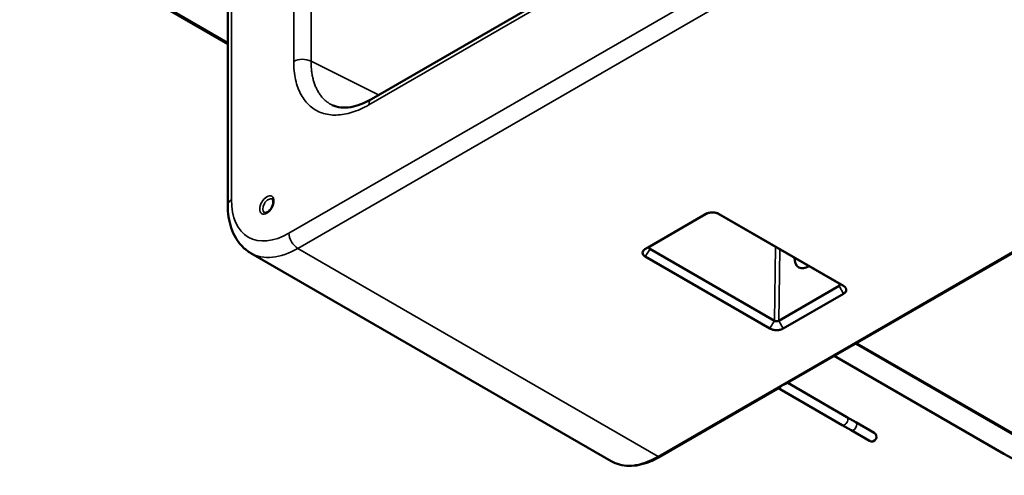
# Model space of a CAD drawing. Header units: millimetres. Extents: x 50 to 3176, y 50 to 2109.
# Tile 460 of 656: x 1702 to 1859, y 358 to 431. Entities that reach past the tile are written whole.
import ezdxf

# ---------------------------------------------------------------- set-up
doc = ezdxf.new("R2010")
doc.units = ezdxf.units.MM
doc.header["$LTSCALE"] = 10
doc.layers.add('Visible (ISO)', color=7, linetype='Continuous', lineweight=50)
doc.layers.add('Visible Narrow (ISO)', color=7, linetype='Continuous', lineweight=35)

msp = doc.modelspace()

# ---------------------------------------------------------------- linework, layer by layer
at = {"layer": 'Visible (ISO)'}
for p, q in [((1735.0363, 532.2399), (1735.0363, 401.6005)), ((1824.1135, 372.9614), (2051.5745, 504.286)), ((1844.8895, 468.6845), (1757.9978, 418.5175)), ((1735.0363, 427.3123), (1701.7905, 446.5068)), ((1801.7645, 394.5914), (1811.4018, 400.1555)), ((1802.4836, 394.9781), (1811.6607, 400.2765)), ((1813.3701, 400.2431), (1832.7118, 389.0693)), ((1813.5394, 400.1599), (1833.4226, 388.6733)), ((1796.2872, 360.6859), (1738.7287, 393.9173)), ((1821.6525, 381.8775), (1801.7566, 393.3574)), ((1822.3803, 383.1044), (1802.4846, 394.5843)), ((1832.7114, 388.6755), (1823.0876, 383.1191)), ((1833.431, 387.4292), (1823.8071, 381.8728)), ((1859.0433, 361.8501), (1831.9557, 377.4891)), ((1833.9695, 367.7308), (1824.5117, 373.1913)), ((1804.0872, 361.3991), (1823.3378, 372.5135)), ((1823.0117, 372.3252), (1823.5627, 372.0072)), ((1823.5627, 372.0072), (1833.2195, 366.4318)), ((1833.9695, 367.7308), (1835.3837, 366.9143)), ((1838.3119, 365.2237), (1835.3837, 366.9143)), ((1833.2195, 366.4318), (1834.6337, 365.6153)), ((1834.6337, 365.6153), (1837.5619, 363.9247))]:
    msp.add_line(p, q, dxfattribs=at)
msp.add_arc((1837.9369, 364.5742), 0.75, 240, 60, dxfattribs=at)
msp.add_ellipse((1827.8995, 394.4562), major_axis=(-1.625, -2.8146), ratio=0.57735027, start_param=5.4799839, end_param=7.08608204, dxfattribs=at)
for points, knots in [([(1751.6971, 417.5697), (1752.1151, 417.3609), (1752.585, 417.2243), (1753.603, 417.1236), (1754.1425, 417.1452), (1755.7124, 417.4264), (1756.847, 417.8532), (1757.9978, 418.5176)], [0.00005751, 0.00005751, 0.00005751, 0.00005751, 0.33632785, 0.33632785, 0.63927054, 0.63927054, 1.1518788, 1.1518788, 1.1518788, 1.1518788]), ([(1735.0363, 401.6005), (1735.0363, 400.954), (1735.0802, 400.3222), (1735.2624, 399.0991), (1735.4007, 398.5077), (1735.78, 397.3788), (1736.0211, 396.8412), (1736.6133, 395.841), (1736.9648, 395.3786), (1737.7737, 394.56), (1738.2312, 394.2045), (1738.7287, 393.9173)], [0, 0, 0, 0, 0.157079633, 0.157079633, 0.314159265, 0.314159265, 0.471238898, 0.471238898, 0.628318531, 0.628318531, 0.785398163, 0.785398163, 0.785398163, 0.785398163]), ([(1740.9014, 400.3751), (1740.9302, 400.3584), (1740.9644, 400.3476), (1741.0715, 400.3464), (1741.1459, 400.3596), (1741.3057, 400.4255), (1741.3863, 400.4709), (1741.5531, 400.5927), (1741.6391, 400.6696), (1741.8063, 400.8503), (1741.8873, 400.9547), (1742.033, 401.1801), (1742.0976, 401.3012), (1742.2022, 401.5451), (1742.2422, 401.668), (1742.2944, 401.8989), (1742.3071, 402.0072), (1742.3084, 402.1956), (1742.2976, 402.2762), (1742.2623, 402.4047), (1742.238, 402.4516), (1742.1933, 402.5106), (1742.1733, 402.5275), (1742.1514, 402.5401)], [0.78539816, 0.78539816, 0.78539816, 0.78539816, 1.09955743, 1.09955743, 1.42917078, 1.42917078, 1.70289068, 1.70289068, 1.98180313, 1.98180313, 2.2687684, 2.2687684, 2.5598405, 2.5598405, 2.84985728, 2.84985728, 3.13372185, 3.13372185, 3.40900333, 3.40900333, 3.68830148, 3.68830148, 3.92699082, 3.92699082, 3.92699082, 3.92699082]), ([(1811.4018, 400.1555), (1811.4682, 400.1953), (1811.5421, 400.2308), (1811.6216, 400.2618), (1811.7011, 400.2927), (1811.7861, 400.3191), (1811.8745, 400.3407), (1811.8838, 400.343), (1811.8931, 400.3452), (1811.9025, 400.3474), (1812.0749, 400.3872), (1812.2609, 400.4094), (1812.4462, 400.4117), (1812.4616, 400.4119), (1812.4768, 400.412), (1812.4918, 400.4119), (1812.7125, 400.4107), (1812.8891, 400.3819), (1813.0098, 400.3556), (1813.0286, 400.3515), (1813.0472, 400.3472), (1813.0656, 400.3426), (1813.1447, 400.3233), (1813.2208, 400.3002), (1813.2931, 400.2735), (1813.3818, 400.2407), (1813.4645, 400.2026), (1813.539, 400.1601)], [0.000001, 0.000001, 0.000001, 0.000001, 0.028744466, 0.028744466, 0.028744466, 0.057535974, 0.057535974, 0.057535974, 0.060558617, 0.060558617, 0.060558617, 0.116227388, 0.116227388, 0.116227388, 0.120841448, 0.120841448, 0.120841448, 0.188793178, 0.188793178, 0.188793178, 0.199351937, 0.199351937, 0.199351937, 0.244542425, 0.244542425, 0.244542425, 0.299986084, 0.299986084, 0.299986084, 0.299986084]), ([(1802.4846, 394.5843), (1802.4585, 394.5977), (1802.4353, 394.6123), (1802.3957, 394.6443), (1802.3793, 394.6616), (1802.3584, 394.6924), (1802.3518, 394.7052), (1802.3405, 394.7358), (1802.3373, 394.7538), (1802.3371, 394.8079), (1802.3493, 394.8439), (1802.3858, 394.8966), (1802.4015, 394.9142), (1802.4385, 394.9477), (1802.4599, 394.9635), (1802.4836, 394.9781)], [0.000001, 0.000001, 0.000001, 0.000001, 0.0110770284, 0.0110770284, 0.0221827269, 0.0221827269, 0.0295732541, 0.0295732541, 0.0393588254, 0.0393588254, 0.0585842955, 0.0585842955, 0.068647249, 0.068647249, 0.0787143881, 0.0787143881, 0.0787143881, 0.0787143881]), ([(1801.7569, 393.358), (1801.6871, 393.3966), (1801.6255, 393.4403), (1801.572, 393.4871), (1801.5182, 393.5343), (1801.4726, 393.5847), (1801.4357, 393.637), (1801.3623, 393.7411), (1801.3223, 393.8541), (1801.3204, 393.9664), (1801.3203, 393.9714), (1801.3203, 393.9765), (1801.3204, 393.9815), (1801.322, 394.0972), (1801.3638, 394.2012), (1801.4233, 394.2895), (1801.4286, 394.2973), (1801.4341, 394.3051), (1801.4397, 394.3129), (1801.4749, 394.3609), (1801.5174, 394.407), (1801.5666, 394.4507), (1801.6239, 394.5015), (1801.6902, 394.5487), (1801.7645, 394.5914)], [0.0001675, 0.0001675, 0.0001675, 0.0001675, 0.029312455, 0.029312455, 0.029312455, 0.058677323, 0.058677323, 0.058677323, 0.117081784, 0.117081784, 0.117081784, 0.119721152, 0.119721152, 0.119721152, 0.180406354, 0.180406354, 0.180406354, 0.185798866, 0.185798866, 0.185798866, 0.219187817, 0.219187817, 0.219187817, 0.257972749, 0.257972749, 0.257972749, 0.257972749]), ([(1832.7118, 389.0693), (1832.7378, 389.0548), (1832.7609, 389.0383), (1832.8003, 389.0025), (1832.8166, 388.9834), (1832.8373, 388.9504), (1832.8438, 388.937), (1832.8549, 388.9055), (1832.8581, 388.8873), (1832.858, 388.8334), (1832.8454, 388.798), (1832.796, 388.7313), (1832.7586, 388.7009), (1832.7114, 388.6755)], [0.000001, 0.000001, 0.000001, 0.000001, 0.0110463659, 0.0110463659, 0.0221273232, 0.0221273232, 0.0295117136, 0.0295117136, 0.0393358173, 0.0393358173, 0.0586725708, 0.0586725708, 0.0787210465, 0.0787210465, 0.0787210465, 0.0787210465]), ([(1833.4225, 388.6734), (1833.3603, 388.708), (1833.2984, 388.7425), (1833.2365, 388.777), (1833.1747, 388.8114), (1833.1131, 388.8457), (1833.0514, 388.8801), (1832.9898, 388.9144), (1832.9282, 388.9487), (1832.8665, 388.9831), (1832.815, 389.0118), (1832.7635, 389.0405), (1832.7118, 389.0693)], [0.001008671, 0.001008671, 0.001008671, 0.001008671, 0.262208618, 0.262208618, 0.262208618, 0.522877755, 0.522877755, 0.522877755, 0.783074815, 0.783074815, 0.783074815, 1, 1, 1, 1]), ([(1833.4225, 388.6734), (1833.4254, 388.6715), (1833.4284, 388.6699), (1833.4315, 388.6682), (1833.4972, 388.6316), (1833.5562, 388.5911), (1833.608, 388.5476), (1833.6625, 388.5019), (1833.709, 388.4529), (1833.7472, 388.402), (1833.7528, 388.3944), (1833.7583, 388.3868), (1833.7637, 388.3791), (1833.8313, 388.2815), (1833.8696, 388.1763), (1833.8749, 388.0714), (1833.8755, 388.0604), (1833.8756, 388.0496), (1833.8755, 388.039), (1833.8736, 387.9146), (1833.8261, 387.8145), (1833.7811, 387.7445), (1833.7731, 387.7321), (1833.7647, 387.7198), (1833.7558, 387.7077), (1833.7223, 387.6619), (1833.682, 387.6177), (1833.6356, 387.5758), (1833.5768, 387.5228), (1833.5082, 387.4736), (1833.431, 387.4292)], [0.000135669, 0.000135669, 0.000135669, 0.000135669, 0.001393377, 0.001393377, 0.001393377, 0.028807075, 0.028807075, 0.028807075, 0.057654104, 0.057654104, 0.057654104, 0.061941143, 0.061941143, 0.061941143, 0.116540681, 0.116540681, 0.116540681, 0.122237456, 0.122237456, 0.122237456, 0.188929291, 0.188929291, 0.188929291, 0.200707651, 0.200707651, 0.200707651, 0.245093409, 0.245093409, 0.245093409, 0.301240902, 0.301240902, 0.301240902, 0.301240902]), ([(1823.0876, 383.1191), (1823.0616, 383.1036), (1823.0327, 383.0892), (1822.9705, 383.0641), (1822.9372, 383.0534), (1822.8793, 383.0396), (1822.8555, 383.0351), (1822.7993, 383.0273), (1822.7666, 383.0248), (1822.6695, 383.023), (1822.6057, 383.029), (1822.5151, 383.0491), (1822.4855, 383.0578), (1822.4298, 383.0787), (1822.4039, 383.0909), (1822.3803, 383.1044)], [0.000001, 0.000001, 0.000001, 0.000001, 0.0110446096, 0.0110446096, 0.0221249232, 0.0221249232, 0.0295057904, 0.0295057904, 0.0393271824, 0.0393271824, 0.0586425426, 0.0586425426, 0.068648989, 0.068648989, 0.0786523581, 0.0786523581, 0.0786523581, 0.0786523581]), ([(1823.8071, 381.8728), (1823.6692, 381.7901), (1823.4989, 381.7261), (1823.3146, 381.6828), (1823.1342, 381.6404), (1822.9385, 381.6173), (1822.7439, 381.6162), (1822.7351, 381.6162), (1822.7263, 381.6162), (1822.7175, 381.6162), (1822.5171, 381.6171), (1822.3369, 381.6413), (1822.1838, 381.6757), (1822.1703, 381.6787), (1822.1569, 381.6819), (1822.1436, 381.6851), (1822.0583, 381.7059), (1821.9763, 381.7312), (1821.8989, 381.7606), (1821.8099, 381.7944), (1821.7272, 381.8336), (1821.6525, 381.8775)], [0.000001, 0.000001, 0.000001, 0.000001, 0.059678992, 0.059678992, 0.059678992, 0.118118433, 0.118118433, 0.118118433, 0.120770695, 0.120770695, 0.120770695, 0.181466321, 0.181466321, 0.181466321, 0.186812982, 0.186812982, 0.186812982, 0.221036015, 0.221036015, 0.221036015, 0.260410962, 0.260410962, 0.260410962, 0.260410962]), ([(1796.2872, 360.6859), (1796.7113, 360.4411), (1797.1688, 360.2543), (1798.1318, 360.0024), (1798.6372, 359.9371), (1799.6786, 359.9257), (1800.2147, 359.9793), (1801.3044, 360.1996), (1801.8579, 360.3662), (1802.971, 360.8053), (1803.5304, 361.0777), (1804.0872, 361.3991)], [0.785398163, 0.785398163, 0.785398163, 0.785398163, 0.942477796, 0.942477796, 1.099557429, 1.099557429, 1.256637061, 1.256637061, 1.413716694, 1.413716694, 1.570796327, 1.570796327, 1.570796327, 1.570796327]), ([(1887.2654, 361.8501), (1885.7838, 360.9947), (1884.0706, 360.2763), (1880.3462, 359.1807), (1878.3355, 358.8036), (1874.2109, 358.4265), (1872.0977, 358.4265), (1867.9732, 358.8036), (1865.9625, 359.1807), (1862.2381, 360.2763), (1860.5249, 360.9947), (1859.0433, 361.8501)], [4.71238898, 4.71238898, 4.71238898, 4.71238898, 5.02654825, 5.02654825, 5.34070751, 5.34070751, 5.65486678, 5.65486678, 5.96902604, 5.96902604, 6.28318531, 6.28318531, 6.28318531, 6.28318531])]:
    msp.add_open_spline(points, degree=3, knots=knots, dxfattribs=at)
msp.add_open_spline([(1813.5127, 400.1748), (1813.5214, 400.1699), (1813.5302, 400.165), (1813.539, 400.1601)], degree=3, dxfattribs=at)
at = {"layer": 'Visible Narrow (ISO)'}
for p, q in [((1744.8145, 397.1098), (1992.3018, 539.9967)), ((1993.716, 537.5472), (1746.2287, 394.6603)), ((1735.6221, 533.0564), (1735.6221, 402.417)), ((1745.5701, 424.538), (1745.5701, 522.4224)), ((1748.3483, 522.4504), (1748.3483, 424.566)), ((1803.7872, 361.4289), (2051.2745, 504.3158)), ((1844.4753, 467.769), (1757.5836, 417.602)), ((1702.2288, 446.5239), (1735.0363, 427.5825)), ((1759.1395, 419.1767), (1748.3483, 424.566)), ((1811.5069, 400.212), (1811.4018, 400.1555)), ((1801.7645, 394.5914), (1802.4836, 394.9781)), ((1802.4846, 394.5843), (1802.5031, 394.9893)), ((1822.5576, 394.9354), (1822.3803, 383.1044)), ((1746.2287, 394.6603), (1803.7872, 361.4289)), ((1801.7991, 393.4296), (1801.7992, 393.4296)), ((1823.0876, 383.1191), (1823.2586, 394.5305)), ((1832.7054, 389.073), (1832.7114, 388.6755)), ((1833.431, 387.4292), (1832.7114, 388.6755)), ((1823.0876, 383.1191), (1823.8071, 381.8728)), ((1862.4417, 363.7763), (1835.3231, 379.4332)), ((1835.5352, 379.5557), (1862.5477, 363.96)), ((1831.9997, 377.5144), (1859.1183, 361.8575))]:
    msp.add_line(p, q, dxfattribs=at)
for centre, major_axis, ratio, start_param, end_param in [((1746.9843, 423.7215), (2, 0), 0.57735027, 0.82030539, 2.35617543), ((1758.9978, 416.7855), (-1, 1.7321), 0.57735027, 0, 0.78537914), ((1737.0363, 401.6005), (-2, 0), 0.57735027, 5.49778714, 6.28318531), ((1744.8145, 407.7242), (-6.5, -11.2583), 0.57735027, 5.49778714, 7.06858347), ((1741.5264, 401.4576), (0.625, 1.0825), 0.57735027, 0, 3.14159265), ((1746.2287, 396.2933), (1, -1.7321), 0.57735027, 3.92699082, 5.49778714), ((1746.2287, 406.9077), (-7.5, -12.9904), 0.57735027, 0, 0.78539816), ((1823.9377, 372.6567), (-0.375, -0.6495), 0.81649658, 5.39338017, 6.28318531), ((1833.5945, 367.0813), (0.375, 0.6495), 0.57735027, 3.14159265, 6.28318531), ((1835.0087, 366.2648), (-0.375, -0.6495), 0.57735027, 0, 3.14159265), ((1859.1183, 361.98), (-0.075, -0.1299), 0.57735027, 0, 0.78539816), ((1803.7872, 373.6763), (-7.5, -12.9904), 0.57735027, 0, 0.78539816), ((1803.7872, 361.9188), (0.3, -0.5196), 0.57735027, 5.49778714, 6.28318531)]:
    msp.add_ellipse(centre, major_axis=major_axis, ratio=ratio, start_param=start_param, end_param=end_param, dxfattribs=at)
msp.add_ellipse((1741.2789, 401.6005), major_axis=(-0.8, -1.3856), ratio=0.57735027, dxfattribs=at)
for points, knots in [([(1757.5836, 417.602), (1756.6725, 417.0761), (1754.9004, 416.2846), (1752.3292, 415.8334), (1750.0306, 416.1741), (1748.1084, 417.2844), (1746.6647, 419.105), (1745.7706, 421.5569), (1745.5702, 423.4866), (1745.5701, 424.538)], [0.000006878, 0.000006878, 0.000006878, 0.000006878, 0.142857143, 0.285714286, 0.428571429, 0.571428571, 0.714285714, 0.857142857, 0.999993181, 0.999993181, 0.999993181, 0.999993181]), ([(1751.6968, 417.5698), (1751.6069, 417.6147), (1751.5185, 417.6622), (1751.2631, 417.8097), (1751.1003, 417.9168), (1750.787, 418.1501), (1750.6365, 418.2764), (1750.3483, 418.5475), (1750.2106, 418.6923), (1749.9489, 418.9999), (1749.8247, 419.1627), (1749.5906, 419.5055), (1749.4806, 419.6855), (1749.2934, 420.0284), (1749.2138, 420.1886), (1749.0528, 420.5467), (1748.973, 420.7463), (1748.8275, 421.1592), (1748.7617, 421.3724), (1748.6432, 421.8163), (1748.5907, 422.0473), (1748.5019, 422.5163), (1748.4652, 422.754), (1748.4056, 423.248), (1748.3831, 423.5047), (1748.3539, 424.0282), (1748.3472, 424.2949), (1748.3483, 424.566)], [0.477853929, 0.477853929, 0.477853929, 0.477853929, 0.5, 0.5, 0.542947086, 0.542947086, 0.585889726, 0.585889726, 0.628830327, 0.628830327, 0.671766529, 0.671766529, 0.714701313, 0.714701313, 0.75, 0.75, 0.791048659, 0.791048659, 0.832094, 0.832094, 0.874070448, 0.874070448, 0.915129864, 0.915129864, 0.957564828, 0.957564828, 0.999999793, 0.999999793, 0.999999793, 0.999999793]), ([(1801.7569, 393.358), (1801.8227, 393.4696), (1801.8883, 393.5803), (1801.9541, 393.6909), (1802.0199, 393.8017), (1802.0859, 393.9124), (1802.1518, 394.0231), (1802.2179, 394.1341), (1802.2839, 394.2451), (1802.3498, 394.3562), (1802.3948, 394.4322), (1802.4397, 394.5082), (1802.4846, 394.5843)], [0, 0, 0, 0, 0.270869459, 0.270869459, 0.270869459, 0.542297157, 0.542297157, 0.542297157, 0.814230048, 0.814230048, 0.814230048, 0.999999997, 0.999999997, 0.999999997, 0.999999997]), ([(1822.3803, 383.1044), (1822.3143, 382.9924), (1822.248, 382.8804), (1822.1816, 382.7685), (1822.115, 382.6564), (1822.0484, 382.5444), (1821.9817, 382.4324), (1821.9148, 382.3199), (1821.8479, 382.2075), (1821.7812, 382.0951), (1821.7382, 382.0226), (1821.6953, 381.9501), (1821.6525, 381.8775)], [0, 0, 0, 0, 0.27343922, 0.27343922, 0.27343922, 0.547217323, 0.547217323, 0.547217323, 0.82193434, 0.82193434, 0.82193434, 0.99903284, 0.99903284, 0.99903284, 0.99903284]), ([(1823.3378, 372.5135), (1823.3768, 372.536), (1823.4195, 372.5645), (1823.5692, 372.6636), (1823.685, 372.7353), (1823.8727, 372.836), (1823.942, 372.8706), (1824.044, 372.9231), (1824.0809, 372.9425), (1824.1135, 372.9614)], [0.03459861, 0.03459861, 0.03459861, 0.03459861, 0.061201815, 0.061201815, 0.114958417, 0.114958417, 0.147388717, 0.147388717, 0.168231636, 0.168231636, 0.168231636, 0.168231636])]:
    msp.add_open_spline(points, degree=3, knots=knots, dxfattribs=at)

doc.saveas('drawing.dxf')
